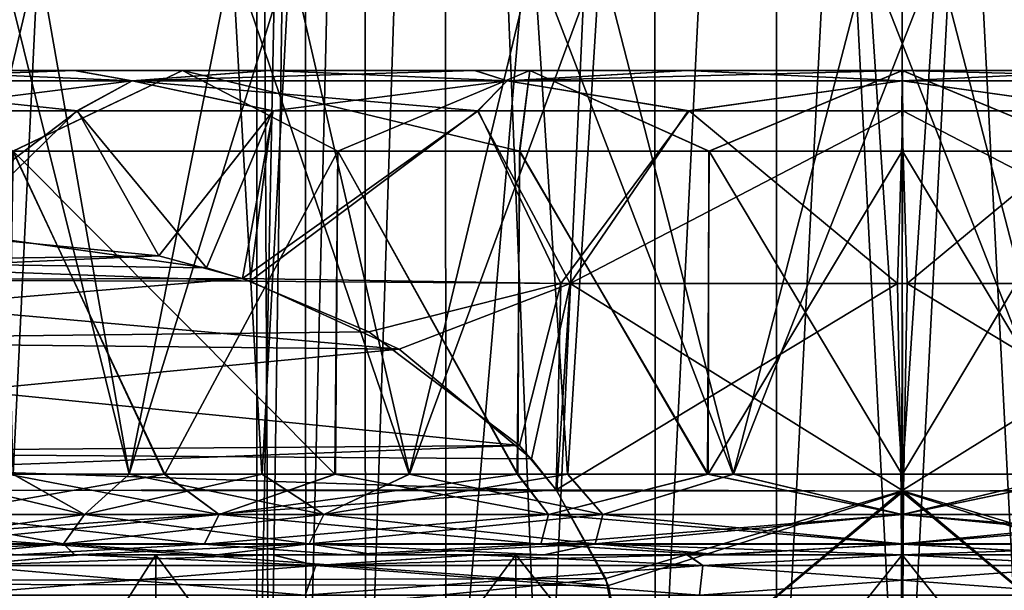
# Model space of a CAD drawing. Header units: metres. Extents: x -90 to 90, y -173 to 74.
# Tile 525 of 564: x 54.53 to 60.63, y 36.78 to 40.31. Entities that reach past the tile are written whole.
import ezdxf

# ---------------------------------------------------------------- set-up
doc = ezdxf.new("R2010")
doc.units = ezdxf.units.M
doc.layers.add('solid_509418_01', color=7, linetype='CONTINUOUS')

msp = doc.modelspace()

# ---------------------------------------------------------------- linework, layer by layer
at = {"layer": 'solid_509418_01'}
for points in [[(56, 50.099998), (56, 35), (56.076859, 35, -0.780361)], [(56.297359, 50.099998, -1.513427), (56, 50.099998), (56.076859, 35, -0.780361)], [(56.297295, 50.099998, 1.513263), (56, 35), (56, 50.099998)], [(56.297295, 50.099998, 1.513263), (56.076859, 35, 0.780361), (56, 35)], [(56.297359, 50.099998, -1.513427), (56.076859, 35, -0.780361), (56.304482, 35, -1.530734)], [(56.297295, 50.099998, 1.513263), (56.304482, 35, 1.530734), (56.076859, 35, 0.780361)], [(56.297295, 50.099998, 1.513263), (56.667763, 50.099998, 2.212735), (56.304482, 35, 1.530734)], [(56.66787, 50.099998, -2.212893), (56.297359, 50.099998, -1.513427), (56.304482, 35, -1.530734)], [(56.66787, 50.099998, -2.212893), (56.304482, 35, -1.530734), (56.674122, 35, -2.222281)], [(56.667763, 50.099998, 2.212735), (56.674122, 35, 2.222281), (56.304482, 35, 1.530734)], [(56.667763, 50.099998, 2.212735), (57.166855, 50.099998, 2.823702), (56.674122, 35, 2.222281)], [(57.166973, 50.099998, -2.823819), (56.66787, 50.099998, -2.212893), (56.674122, 35, -2.222281)], [(57.166973, 50.099998, -2.823819), (56.674122, 35, -2.222281), (57.171574, 35, -2.828427)], [(57.166855, 50.099998, 2.823702), (57.171574, 35, 2.828427), (56.674122, 35, 2.222281)], [(57.166855, 50.099998, 2.823702), (58.464554, 50.099998, 3.693563), (57.171574, 35, 2.828427)], [(58.464706, 50.100002, -3.693626), (57.166973, 50.099998, -2.823819), (57.777718, 35, -3.325878)], [(57.166973, 50.099998, -2.823819), (57.171574, 35, -2.828427), (57.777718, 35, -3.325878)], [(58.464554, 50.099998, 3.693563), (57.777718, 35, 3.325878), (57.171574, 35, 2.828427)], [(58.464706, 50.100002, -3.693626), (57.777718, 35, -3.325878), (58.469265, 35, -3.695518)], [(58.464554, 50.099998, 3.693563), (58.469265, 35, 3.695518), (57.777718, 35, 3.325878)], [(58.464554, 50.099998, 3.693563), (59.217442, 50.099998, 3.922703), (58.469265, 35, 3.695518)], [(59.217606, 50.099998, -3.922736), (58.464706, 50.100002, -3.693626), (58.469265, 35, -3.695518)], [(59.217606, 50.099998, -3.922736), (58.469265, 35, -3.695518), (59.219639, 35, -3.923141)], [(59.217442, 50.099998, 3.922703), (59.219639, 35, 3.923141), (58.469265, 35, 3.695518)], [(59.217442, 50.099998, 3.922703), (59.999916, 50.099998, 4), (59.219639, 35, 3.923141)], [(59.217606, 50.099998, -3.922736), (59.219639, 35, -3.923141), (60, 35, -4)], [(60.000084, 50.099998, -4), (59.217606, 50.099998, -3.922736), (60, 35, -4)], [(59.999916, 50.099998, 4), (60, 35, 4), (59.219639, 35, 3.923141)], [(59.999916, 50.099998, 4), (60.782394, 50.099998, 3.922736), (60, 35, 4)], [(60.000084, 50.099998, -4), (60, 35, -4), (60.780361, 35, -3.923141)], [(60.782394, 50.099998, 3.922736), (60.780361, 35, 3.923141), (60, 35, 4)], [(60.782558, 50.099998, -3.922703), (60.000084, 50.099998, -4), (60.780361, 35, -3.923141)], [(53.67522, 40.711327, -3.226017), (54.644905, 40.711327, -4.661863), (53.885056, 37.5, -3.60797)], [(54.644905, 40.711327, -4.661863), (54.490166, 37.5, -4.477914), (53.885056, 37.5, -3.60797)], [(54.413197, 40.711327, 4.381511), (54.489056, 37.5, 4.476549), (55.209133, 37.5, 5.239999)], [(55.848225, 40.711327, 5.75958), (54.413197, 40.711327, 4.381511), (55.209133, 37.5, 5.239999)], [(54.644905, 40.711327, -4.661863), (55.210407, 37.5, -5.241164), (54.490166, 37.5, -4.477914)], [(54.644905, 40.711327, -4.661863), (56.2052, 40.711327, -6.000791), (55.210407, 37.5, -5.241164)], [(55.848225, 40.711327, 5.75958), (55.209133, 37.5, 5.239999), (56.032173, 37.5, 5.887814)], [(56.2052, 40.711327, -6.000791), (56.033611, 37.5, -5.888782), (55.210407, 37.5, -5.241164)], [(55.848225, 40.711327, 5.75958), (56.032173, 37.5, 5.887814), (56.944965, 37.5, 6.409116)], [(57.717052, 40.711327, 6.722957), (55.848225, 40.711327, 5.75958), (56.944965, 37.5, 6.409116)], [(56.2052, 40.711327, -6.000791), (56.946541, 37.5, -6.409867), (56.033611, 37.5, -5.888782)], [(56.2052, 40.711327, -6.000791), (58.127708, 40.711327, -6.848688), (56.946541, 37.5, -6.409867)], [(57.717052, 40.711327, 6.722957), (56.944965, 37.5, 6.409116), (57.92593, 37.5, 6.790304)], [(58.127708, 40.711327, -6.848688), (57.927601, 37.5, -6.790814), (56.946541, 37.5, -6.409867)], [(57.717052, 40.711327, 6.722957), (57.92593, 37.5, 6.790304), (58.95142, 37.5, 7.022142)], [(59.785358, 40.711327, 7.096755), (57.717052, 40.711327, 6.722957), (58.95142, 37.5, 7.022142)], [(58.127708, 40.711327, -6.848688), (58.95314, 37.5, -7.022399), (57.927601, 37.5, -6.790814)], [(58.127708, 40.711327, -6.848688), (60.214642, 40.711327, -7.096755), (58.95314, 37.5, -7.022399)], [(59.785358, 40.711327, 7.096755), (58.95142, 37.5, 7.022142), (59.99913, 37.5, 7.1)], [(60.214642, 40.711327, -7.096755), (60.00087, 37.5, -7.1), (58.95314, 37.5, -7.022399)], [(59.785358, 40.711327, 7.096755), (59.99913, 37.5, 7.1), (61.04686, 37.5, 7.022399)], [(61.872292, 40.711327, 6.848688), (59.785358, 40.711327, 7.096755), (61.04686, 37.5, 7.022399)], [(60.214642, 40.711327, -7.096755), (61.04858, 37.5, -7.022142), (60.00087, 37.5, -7.1)], [(60.214642, 40.711327, -7.096755), (62.282948, 40.711327, -6.722957), (61.04858, 37.5, -7.022142)], [(55.540649, 40, -7.702219), (52.702423, 40, -7.750854), (51.77911, 40, -6.76256)], [(53.697983, 40, -6.284479), (55.540649, 40, -7.702219), (51.77911, 40, -6.76256)], [(55.539936, 40, 7.701807), (51.781895, 40, 6.765945), (52.705692, 40, 7.753934)], [(55.539936, 40, 7.701807), (53.697422, 40, 6.283917), (51.781895, 40, 6.765945)], [(57.692898, 40, -8.595699), (53.741676, 40, -8.611979), (52.702423, 40, -7.750854)], [(55.540649, 40, -7.702219), (57.692898, 40, -8.595699), (52.702423, 40, -7.750854)], [(57.692097, 40, 8.595485), (52.705692, 40, 7.753934), (53.745266, 40, 8.614587)], [(57.692097, 40, 8.595485), (55.539936, 40, 7.701807), (52.705692, 40, 7.753934)], [(53.142044, 39.935413, -8.599603), (53.741676, 40, -8.611979), (54.869164, 40, -9.327729)], [(53.142044, 39.935413, -8.599603), (54.869164, 40, -9.327729), (55.227581, 39.935413, -9.910031)], [(55.227581, 39.935413, 9.910031), (53.745266, 40, 8.614587), (53.142044, 39.935413, 8.599603)], [(54.489902, 39.5, 6.340256), (53.697422, 40, 6.283917), (55.539936, 40, 7.701807)], [(54.490524, 39.5, -6.340796), (55.540649, 40, -7.702219), (53.697983, 40, -6.284479)], [(60.000404, 40, -8.899905), (54.869164, 40, -9.327729), (53.741676, 40, -8.611979)], [(57.692898, 40, -8.595699), (60.000404, 40, -8.899905), (53.741676, 40, -8.611979)], [(59.999596, 40, 8.899905), (53.745266, 40, 8.614587), (54.873013, 40, 9.329845)], [(55.227581, 39.935413, 9.910031), (54.873013, 40, 9.329845), (53.745266, 40, 8.614587)], [(59.999596, 40, 8.899905), (57.692097, 40, 8.595485), (53.745266, 40, 8.614587)], [(56.502583, 39.5, 7.637281), (54.489902, 39.5, 6.340256), (55.539936, 40, 7.701807)], [(54.490524, 39.5, -6.340796), (56.503384, 39.5, -7.637648), (55.540649, 40, -7.702219)], [(65.126984, 40, -9.329845), (56.076313, 40, -9.896312), (54.869164, 40, -9.327729)], [(55.227581, 39.935413, -9.910031), (54.869164, 40, -9.327729), (56.076313, 40, -9.896312)], [(60.000404, 40, -8.899905), (65.126984, 40, -9.329845), (54.869164, 40, -9.327729)], [(54.873013, 40, 9.329845), (63.923687, 40, 9.896312), (65.130836, 40, 9.327729)], [(59.999596, 40, 8.899905), (54.873013, 40, 9.329845), (65.130836, 40, 9.327729)], [(54.873013, 40, 9.329845), (56.080399, 40, 9.897931), (63.923687, 40, 9.896312)], [(55.227581, 39.935413, 9.910031), (56.080399, 40, 9.897931), (54.873013, 40, 9.329845)], [(55.227581, 39.935413, -9.910031), (56.076313, 40, -9.896312), (57.348354, 40, -10.310128)], [(55.227581, 39.935413, -9.910031), (57.348354, 40, -10.310128), (57.552425, 39.935413, -10.723529)], [(57.552425, 39.935413, 10.723529), (56.080399, 40, 9.897931), (55.227581, 39.935413, 9.910031)], [(56.502583, 39.5, 7.637281), (55.539936, 40, 7.701807), (57.692097, 40, 8.595485)], [(57.629208, 39.5, -8.058495), (57.692898, 40, -8.595699), (55.540649, 40, -7.702219)], [(56.503384, 39.5, -7.637648), (57.629208, 39.5, -8.058495), (55.540649, 40, -7.702219)], [(63.919601, 40, -9.897931), (57.348354, 40, -10.310128), (56.076313, 40, -9.896312)], [(65.126984, 40, -9.329845), (63.919601, 40, -9.897931), (56.076313, 40, -9.896312)], [(56.080399, 40, 9.897931), (62.651646, 40, 10.310128), (63.923687, 40, 9.896312)], [(56.080399, 40, 9.897931), (57.352623, 40, 10.311226), (62.651646, 40, 10.310128)], [(57.552425, 39.935413, 10.723529), (57.352623, 40, 10.311226), (56.080399, 40, 9.897931)], [(57.628365, 39.5, 8.058247), (56.502583, 39.5, 7.637281), (57.692097, 40, 8.595485)], [(62.647377, 40, -10.311226), (58.662937, 40, -10.561348), (57.348354, 40, -10.310128)], [(57.552425, 39.935413, -10.723529), (57.348354, 40, -10.310128), (58.662937, 40, -10.561348)], [(63.919601, 40, -9.897931), (62.647377, 40, -10.311226), (57.348354, 40, -10.310128)], [(57.352623, 40, 10.311226), (61.337063, 40, 10.561348), (62.651646, 40, 10.310128)], [(57.352623, 40, 10.311226), (58.667313, 40, 10.561901), (61.337063, 40, 10.561348)], [(57.552425, 39.935413, 10.723529), (58.667313, 40, 10.561901), (57.352623, 40, 10.311226)], [(57.552425, 39.935413, -10.723529), (58.662937, 40, -10.561348), (59.997795, 40, -10.64568)], [(57.552425, 39.935413, -10.723529), (59.997795, 40, -10.64568), (60, 39.935413, -10.999305)], [(60, 39.935413, 10.999305), (58.667313, 40, 10.561901), (57.552425, 39.935413, 10.723529)], [(58.802013, 39.5, 8.314135), (57.628365, 39.5, 8.058247), (57.692097, 40, 8.595485)], [(57.629208, 39.5, -8.058495), (58.802872, 39.5, -8.314258), (57.692898, 40, -8.595699)], [(58.802013, 39.5, 8.314135), (57.692097, 40, 8.595485), (59.999596, 40, 8.899905)], [(58.802872, 39.5, -8.314258), (60.000404, 40, -8.899905), (57.692898, 40, -8.595699)], [(61.332687, 40, -10.561901), (59.997795, 40, -10.64568), (58.662937, 40, -10.561348)], [(62.647377, 40, -10.311226), (61.332687, 40, -10.561901), (58.662937, 40, -10.561348)], [(58.667313, 40, 10.561901), (60.002205, 40, 10.64568), (61.337063, 40, 10.561348)], [(60, 39.935413, 10.999305), (60.002205, 40, 10.64568), (58.667313, 40, 10.561901)], [(59.999569, 39.5, 8.4), (58.802013, 39.5, 8.314135), (59.999596, 40, 8.899905)], [(58.802872, 39.5, -8.314258), (60.000431, 39.5, -8.4), (60.000404, 40, -8.899905)], [(60, 39.935413, -10.999305), (59.997795, 40, -10.64568), (61.332687, 40, -10.561901)], [(61.197128, 39.5, 8.314258), (59.999569, 39.5, 8.4), (59.999596, 40, 8.899905)], [(59.999596, 40, 8.899905), (65.130836, 40, 9.327729), (66.258324, 40, 8.611979)], [(62.307102, 40, 8.595699), (59.999596, 40, 8.899905), (66.258324, 40, 8.611979)], [(61.197128, 39.5, 8.314258), (59.999596, 40, 8.899905), (62.307102, 40, 8.595699)], [(60, 39.935413, -10.999305), (61.332687, 40, -10.561901), (62.447575, 39.935413, -10.723529)], [(62.447575, 39.935413, 10.723529), (60.002205, 40, 10.64568), (60, 39.935413, 10.999305)], [(60.000404, 40, -8.899905), (66.254738, 40, -8.614587), (65.126984, 40, -9.329845)], [(60.000404, 40, -8.899905), (62.307903, 40, -8.595485), (66.254738, 40, -8.614587)], [(61.197987, 39.5, -8.314135), (62.307903, 40, -8.595485), (60.000404, 40, -8.899905)], [(60.000431, 39.5, -8.4), (61.197987, 39.5, -8.314135), (60.000404, 40, -8.899905)], [(62.447575, 39.935413, 10.723529), (61.337063, 40, 10.561348), (60.002205, 40, 10.64568)], [(53.142044, 39.935413, 8.599603), (53.746258, 39.75, 9.420362), (54.888733, 39.75, 10.086003)], [(55.227581, 39.935413, 9.910031), (53.142044, 39.935413, 8.599603), (54.888733, 39.75, 10.086003)], [(53.142044, 39.935413, -8.599603), (55.227581, 39.935413, -9.910031), (53.742321, 39.75, -9.417748)], [(55.227581, 39.935413, -9.910031), (54.884548, 39.75, -10.083883), (53.742321, 39.75, -9.417748)], [(55.227581, 39.935413, -9.910031), (56.09734, 39.75, -10.61234), (54.884548, 39.75, -10.083883)], [(55.227581, 39.935413, 9.910031), (54.888733, 39.75, 10.086003), (56.101753, 39.75, 10.613962)], [(55.227581, 39.935413, 9.910031), (56.101753, 39.75, 10.613962), (57.371891, 39.75, 10.997526)], [(57.552425, 39.935413, 10.723529), (55.227581, 39.935413, 9.910031), (57.371891, 39.75, 10.997526)], [(55.227581, 39.935413, -9.910031), (57.552425, 39.935413, -10.723529), (56.09734, 39.75, -10.61234)], [(57.552425, 39.935413, -10.723529), (57.367306, 39.75, -10.996429), (56.09734, 39.75, -10.61234)], [(57.552425, 39.935413, -10.723529), (58.673721, 39.75, -11.229136), (57.367306, 39.75, -10.996429)], [(57.552425, 39.935413, 10.723529), (57.371891, 39.75, 10.997526), (58.678402, 39.75, 11.229689)], [(60, 39.935413, 10.999305), (57.552425, 39.935413, 10.723529), (58.678402, 39.75, 11.229689)], [(57.552425, 39.935413, -10.723529), (60, 39.935413, -10.999305), (58.673721, 39.75, -11.229136)], [(60, 39.935413, -10.999305), (59.997643, 39.75, -11.307189), (58.673721, 39.75, -11.229136)], [(60, 39.935413, 10.999305), (58.678402, 39.75, 11.229689), (60.002357, 39.75, 11.307189)], [(60, 39.935413, -10.999305), (61.321598, 39.75, -11.229689), (59.997643, 39.75, -11.307189)], [(60, 39.935413, 10.999305), (60.002357, 39.75, 11.307189), (61.326279, 39.75, 11.229136)], [(62.447575, 39.935413, 10.723529), (60, 39.935413, 10.999305), (61.326279, 39.75, 11.229136)], [(60, 39.935413, -10.999305), (62.447575, 39.935413, -10.723529), (61.321598, 39.75, -11.229689)], [(54.115009, 38.99902, -10.458705), (53.742321, 39.75, -9.417748), (54.884548, 39.75, -10.083883)], [(54.888733, 39.75, 10.086003), (53.746258, 39.75, 9.420362), (53.895634, 38.999142, 10.332048)], [(54.888733, 39.75, 10.086003), (53.895634, 38.999142, 10.332048), (55.393387, 38.851109, 11.196778)], [(55.689709, 38.776985, -11.367859), (54.115009, 38.99902, -10.458705), (54.884548, 39.75, -10.083883)], [(55.689709, 38.776985, -11.367859), (54.884548, 39.75, -10.083883), (56.09734, 39.75, -10.61234)], [(56.101753, 39.75, 10.613962), (54.888733, 39.75, 10.086003), (55.393387, 38.851109, 11.196778)], [(56.101753, 39.75, 10.613962), (55.393387, 38.851109, 11.196778), (55.910908, 38.71109, 11.495568)], [(55.960175, 38.695297, -11.524013), (55.689709, 38.776985, -11.367859), (56.09734, 39.75, -10.61234)], [(57.371891, 39.75, 10.997526), (55.910908, 38.71109, 11.495568), (57.884747, 38.679855, 12.036735)], [(57.371891, 39.75, 10.997526), (56.101753, 39.75, 10.613962), (55.910908, 38.71109, 11.495568)], [(55.960175, 38.695297, -11.524013), (56.09734, 39.75, -10.61234), (57.367306, 39.75, -10.996429)], [(57.942516, 38.679855, -12.046744), (55.960175, 38.695297, -11.524013), (57.367306, 39.75, -10.996429)], [(57.942516, 38.679855, -12.046744), (57.367306, 39.75, -10.996429), (58.673721, 39.75, -11.229136)], [(58.678402, 39.75, 11.229689), (57.371891, 39.75, 10.997526), (57.884747, 38.679855, 12.036735)], [(58.678402, 39.75, 11.229689), (57.884747, 38.679855, 12.036735), (59.970684, 38.679855, 12.221147)], [(57.942516, 38.679855, -12.046744), (58.673721, 39.75, -11.229136), (59.997643, 39.75, -11.307189)], [(60.029316, 38.679855, -12.221147), (57.942516, 38.679855, -12.046744), (59.997643, 39.75, -11.307189)], [(60.002357, 39.75, 11.307189), (58.678402, 39.75, 11.229689), (59.970684, 38.679855, 12.221147)], [(60.002357, 39.75, 11.307189), (59.970684, 38.679855, 12.221147), (62.057484, 38.679855, 12.046744)], [(60.029316, 38.679855, -12.221147), (59.997643, 39.75, -11.307189), (61.321598, 39.75, -11.229689)], [(61.326279, 39.75, 11.229136), (60.002357, 39.75, 11.307189), (62.057484, 38.679855, 12.046744)], [(62.115253, 38.679855, -12.036735), (60.029316, 38.679855, -12.221147), (61.321598, 39.75, -11.229689)], [(54.490524, 39.5, -6.340796), (54.457817, 37.5, -6.312228), (55.426174, 37.5, -7.045574)], [(54.489902, 39.5, 6.340256), (55.429775, 37.5, 7.04791), (54.461048, 37.5, 6.315063)], [(56.502583, 39.5, 7.637281), (55.429775, 37.5, 7.04791), (54.489902, 39.5, 6.340256)], [(54.490524, 39.5, -6.340796), (55.426174, 37.5, -7.045574), (56.484772, 37.5, -7.629099)], [(54.490524, 39.5, -6.340796), (56.484772, 37.5, -7.629099), (56.503384, 39.5, -7.637648)], [(56.502583, 39.5, 7.637281), (56.48864, 37.5, 7.63088), (55.429775, 37.5, 7.04791)], [(56.503384, 39.5, -7.637648), (56.484772, 37.5, -7.629099), (57.61348, 37.5, -8.053851)], [(56.502583, 39.5, 7.637281), (57.617558, 37.5, 8.055058), (56.48864, 37.5, 7.63088)], [(57.628365, 39.5, 8.058247), (57.617558, 37.5, 8.055058), (56.502583, 39.5, 7.637281)], [(56.503384, 39.5, -7.637648), (57.61348, 37.5, -8.053851), (57.629208, 39.5, -8.058495)], [(57.629208, 39.5, -8.058495), (57.61348, 37.5, -8.053851), (58.792591, 37.5, -8.312771)], [(57.628365, 39.5, 8.058247), (58.79681, 37.5, 8.313382), (57.617558, 37.5, 8.055058)], [(58.802013, 39.5, 8.314135), (58.79681, 37.5, 8.313382), (57.628365, 39.5, 8.058247)], [(57.629208, 39.5, -8.058495), (58.792591, 37.5, -8.312771), (58.802872, 39.5, -8.314258)], [(58.802872, 39.5, -8.314258), (58.792591, 37.5, -8.312771), (59.997868, 37.5, -8.4)], [(59.999569, 39.5, 8.4), (60.002132, 37.5, 8.4), (58.79681, 37.5, 8.313382)], [(59.999569, 39.5, 8.4), (58.79681, 37.5, 8.313382), (58.802013, 39.5, 8.314135)], [(58.802872, 39.5, -8.314258), (59.997868, 37.5, -8.4), (60.000431, 39.5, -8.4)], [(60.000431, 39.5, -8.4), (59.997868, 37.5, -8.4), (61.20319, 37.5, -8.313382)], [(61.197128, 39.5, 8.314258), (60.002132, 37.5, 8.4), (59.999569, 39.5, 8.4)], [(60.000431, 39.5, -8.4), (61.20319, 37.5, -8.313382), (61.197987, 39.5, -8.314135)], [(61.197128, 39.5, 8.314258), (61.207409, 37.5, 8.312771), (60.002132, 37.5, 8.4)], [(52.429478, 38.809109, 9.485564), (55.393387, 38.851109, 11.196778), (53.895634, 38.999142, 10.332048)], [(55.689709, 38.776985, -11.367859), (52.489296, 38.823421, -9.5201), (54.115009, 38.99902, -10.458705)], [(55.960175, 38.695297, -11.524013), (52.062836, 38.702854, -9.273883), (52.489296, 38.823421, -9.5201)], [(52.065403, 38.703339, 9.275366), (55.910908, 38.71109, 11.495568), (55.393387, 38.851109, 11.196778)], [(52.065403, 38.703339, 9.275366), (55.393387, 38.851109, 11.196778), (52.429478, 38.809109, 9.485564)], [(55.960175, 38.695297, -11.524013), (52.489296, 38.823421, -9.5201), (55.689709, 38.776985, -11.367859)], [(51.193623, 38.318802, 8.772042), (55.910908, 38.71109, 11.495568), (52.065403, 38.703339, 9.275366)], [(51.193623, 38.318802, 8.772042), (56.695362, 38.380291, 11.948472), (55.910908, 38.71109, 11.495568)], [(56.883244, 38.273533, -12.056947), (51.218681, 38.333118, -8.78651), (52.062836, 38.702854, -9.273883)], [(56.883244, 38.273533, -12.056947), (52.062836, 38.702854, -9.273883), (55.960175, 38.695297, -11.524013)], [(56.695362, 38.380291, 11.948472), (57.884747, 38.679855, 12.036735), (55.910908, 38.71109, 11.495568)], [(56.883244, 38.273533, -12.056947), (55.960175, 38.695297, -11.524013), (57.942516, 38.679855, -12.046744)], [(56.695362, 38.380291, 11.948472), (57.628838, 37.676991, 12.487414), (57.884747, 38.679855, 12.036735)], [(56.883244, 38.273533, -12.056947), (57.942516, 38.679855, -12.046744), (57.702042, 37.595234, -12.52968)], [(57.628838, 37.676991, 12.487414), (57.855915, 37.402035, 12.618518), (57.884747, 38.679855, 12.036735)], [(57.702042, 37.595234, -12.52968), (57.942516, 38.679855, -12.046744), (57.859211, 37.397259, -12.620421)], [(57.855915, 37.402035, 12.618518), (59.970684, 38.679855, 12.221147), (57.884747, 38.679855, 12.036735)], [(59.99345, 37.394688, 12.801545), (59.970684, 38.679855, 12.221147), (57.855915, 37.402035, 12.618518)], [(57.859211, 37.397259, -12.620421), (57.942516, 38.679855, -12.046744), (60.00655, 37.394688, -12.801545)], [(60.00655, 37.394688, -12.801545), (57.942516, 38.679855, -12.046744), (60.029316, 38.679855, -12.221147)], [(59.99345, 37.394688, 12.801545), (62.057484, 38.679855, 12.046744), (59.970684, 38.679855, 12.221147)], [(62.140789, 37.397259, 12.620421), (62.057484, 38.679855, 12.046744), (59.99345, 37.394688, 12.801545)], [(60.00655, 37.394688, -12.801545), (60.029316, 38.679855, -12.221147), (62.144085, 37.402035, -12.618518)], [(62.144085, 37.402035, -12.618518), (60.029316, 38.679855, -12.221147), (62.115253, 38.679855, -12.036735)], [(51.193623, 38.318802, 8.772042), (57.628838, 37.676991, 12.487414), (56.695362, 38.380291, 11.948472)], [(51.193623, 38.318802, 8.772042), (50.321365, 37.622265, 8.268445), (57.628838, 37.676991, 12.487414)], [(56.883244, 38.273533, -12.056947), (50.343464, 37.646713, -8.281202), (51.218681, 38.333118, -8.78651)], [(56.883244, 38.273533, -12.056947), (57.702042, 37.595234, -12.52968), (50.343464, 37.646713, -8.281202)], [(50.140141, 37.396317, 8.163814), (57.855915, 37.402035, 12.618518), (57.628838, 37.676991, 12.487414)], [(50.321365, 37.622265, 8.268445), (50.140141, 37.396317, 8.163814), (57.628838, 37.676991, 12.487414)], [(57.859211, 37.397259, -12.620421), (50.144356, 37.402458, -8.166248), (50.343464, 37.646713, -8.281202)], [(57.702042, 37.595234, -12.52968), (57.859211, 37.397259, -12.620421), (50.343464, 37.646713, -8.281202)], [(54.932266, 37.250225, -5.067733), (53.79332, 37.250225, -3.583428), (54.490166, 37.5, -4.477914)], [(53.79332, 37.250225, 3.583428), (54.932266, 37.250225, 5.067733), (53.884155, 37.5, 3.606445)], [(54.932266, 37.250225, 5.067733), (54.489056, 37.5, 4.476549), (53.884155, 37.5, 3.606445)], [(54.012936, 37.25, -5.987064), (55.766506, 37.25, -7.332626), (54.457817, 37.5, -6.312228)], [(54.012936, 37.25, 5.987064), (54.461048, 37.5, 6.315063), (55.429775, 37.5, 7.04791)], [(55.766506, 37.25, 7.332626), (54.012936, 37.25, 5.987064), (55.429775, 37.5, 7.04791)], [(55.766506, 37.25, -7.332626), (55.426174, 37.5, -7.045574), (54.457817, 37.5, -6.312228)], [(54.932266, 37.250225, 5.067733), (55.209133, 37.5, 5.239999), (54.489056, 37.5, 4.476549)], [(54.932266, 37.250225, -5.067733), (54.490166, 37.5, -4.477914), (55.210407, 37.5, -5.241164)], [(54.932266, 37.250225, -5.067733), (55.210407, 37.5, -5.241164), (56.033611, 37.5, -5.888782)], [(56.416573, 37.250225, -6.20668), (54.932266, 37.250225, -5.067733), (56.033611, 37.5, -5.888782)], [(54.932266, 37.250225, 5.067733), (56.416573, 37.250225, 6.20668), (55.209133, 37.5, 5.239999)], [(56.416573, 37.250225, 6.20668), (56.032173, 37.5, 5.887814), (55.209133, 37.5, 5.239999)], [(55.766506, 37.25, -7.332626), (56.484772, 37.5, -7.629099), (55.426174, 37.5, -7.045574)], [(55.766506, 37.25, 7.332626), (55.429775, 37.5, 7.04791), (56.48864, 37.5, 7.63088)], [(55.766506, 37.25, -7.332626), (57.808582, 37.25, -8.178482), (56.484772, 37.5, -7.629099)], [(55.766506, 37.25, 7.332626), (56.48864, 37.5, 7.63088), (57.617558, 37.5, 8.055058)], [(57.808582, 37.25, 8.178482), (55.766506, 37.25, 7.332626), (57.617558, 37.5, 8.055058)], [(56.416573, 37.250225, 6.20668), (56.944965, 37.5, 6.409116), (56.032173, 37.5, 5.887814)], [(56.416573, 37.250225, -6.20668), (56.033611, 37.5, -5.888782), (56.946541, 37.5, -6.409867)], [(56.416573, 37.250225, -6.20668), (56.946541, 37.5, -6.409867), (57.927601, 37.5, -6.790814)], [(58.145081, 37.250225, -6.922652), (56.416573, 37.250225, -6.20668), (57.927601, 37.5, -6.790814)], [(56.416573, 37.250225, 6.20668), (58.145081, 37.250225, 6.922652), (56.944965, 37.5, 6.409116)], [(57.808582, 37.25, -8.178482), (57.61348, 37.5, -8.053851), (56.484772, 37.5, -7.629099)], [(58.145081, 37.250225, 6.922652), (57.92593, 37.5, 6.790304), (56.944965, 37.5, 6.409116)], [(57.808582, 37.25, -8.178482), (58.792591, 37.5, -8.312771), (57.61348, 37.5, -8.053851)], [(57.808582, 37.25, 8.178482), (57.617558, 37.5, 8.055058), (58.79681, 37.5, 8.313382)], [(57.808582, 37.25, -8.178482), (60, 37.25, -8.466988), (58.792591, 37.5, -8.312771)], [(60, 37.25, 8.466988), (57.808582, 37.25, 8.178482), (58.79681, 37.5, 8.313382)], [(58.145081, 37.250225, 6.922652), (58.95142, 37.5, 7.022142), (57.92593, 37.5, 6.790304)], [(58.145081, 37.250225, -6.922652), (57.927601, 37.5, -6.790814), (58.95314, 37.5, -7.022399)], [(60, 37.250225, -7.166856), (58.145081, 37.250225, -6.922652), (58.95314, 37.5, -7.022399)], [(58.145081, 37.250225, 6.922652), (60, 37.250225, 7.166856), (58.95142, 37.5, 7.022142)], [(60, 37.25, -8.466988), (59.997868, 37.5, -8.4), (58.792591, 37.5, -8.312771)], [(60, 37.25, 8.466988), (58.79681, 37.5, 8.313382), (60.002132, 37.5, 8.4)], [(60, 37.250225, 7.166856), (59.99913, 37.5, 7.1), (58.95142, 37.5, 7.022142)], [(60, 37.250225, -7.166856), (58.95314, 37.5, -7.022399), (60.00087, 37.5, -7.1)], [(60, 37.25, -8.466988), (61.20319, 37.5, -8.313382), (59.997868, 37.5, -8.4)], [(60, 37.250225, 7.166856), (61.04686, 37.5, 7.022399), (59.99913, 37.5, 7.1)], [(60, 37.250225, -7.166856), (60.00087, 37.5, -7.1), (61.04858, 37.5, -7.022142)], [(61.854919, 37.250225, -6.922652), (60, 37.250225, -7.166856), (61.04858, 37.5, -7.022142)], [(60, 37.250225, 7.166856), (61.854919, 37.250225, 6.922652), (61.04686, 37.5, 7.022399)], [(60, 37.25, -8.466988), (62.191418, 37.25, -8.178482), (61.20319, 37.5, -8.313382)], [(60, 37.25, 8.466988), (60.002132, 37.5, 8.4), (61.207409, 37.5, 8.312771)], [(62.191418, 37.25, 8.178482), (60, 37.25, 8.466988), (61.207409, 37.5, 8.312771)], [(58.179066, 36.81028, -12.805091), (49.826698, 36.825352, -7.982847), (50.144356, 37.402458, -8.166248)], [(49.82856, 36.830101, 7.983922), (58.162422, 36.85294, 12.795481), (57.855915, 37.402035, 12.618518)], [(49.82856, 36.830101, 7.983922), (57.855915, 37.402035, 12.618518), (50.140141, 37.396317, 8.163814)], [(58.179066, 36.81028, -12.805091), (50.144356, 37.402458, -8.166248), (57.859211, 37.397259, -12.620421)], [(59.99345, 37.394688, 12.801545), (57.855915, 37.402035, 12.618518), (58.162422, 36.85294, 12.795481)], [(58.179066, 36.81028, -12.805091), (57.859211, 37.397259, -12.620421), (60.00655, 37.394688, -12.801545)], [(61.820934, 36.81028, 12.805091), (62.140789, 37.397259, 12.620421), (59.99345, 37.394688, 12.801545)], [(60.00655, 37.394688, -12.801545), (62.144085, 37.402035, -12.618518), (61.837578, 36.85294, -12.795481)], [(59.99345, 37.394688, 12.801545), (58.162422, 36.85294, 12.795481), (58.330128, 36, 12.892304)], [(58.179066, 36.81028, -12.805091), (60.00655, 37.394688, -12.801545), (58.330128, 36, -12.892304)], [(59.99345, 37.394688, 12.801545), (58.330128, 36, 12.892304), (60, 36, 13)], [(60.00655, 37.394688, -12.801545), (60, 36, -13), (58.330128, 36, -12.892304)], [(59.99345, 37.394688, 12.801545), (60, 36, 13), (61.669872, 36, 12.892304)], [(61.820934, 36.81028, 12.805091), (59.99345, 37.394688, 12.801545), (61.669872, 36, 12.892304)], [(60.00655, 37.394688, -12.801545), (61.669872, 36, -12.892304), (60, 36, -13)], [(60.00655, 37.394688, -12.801545), (61.837578, 36.85294, -12.795481), (61.669872, 36, -12.892304)], [(53.634712, 37.066986, 3.675), (54.802765, 37.066986, 5.197235), (53.79332, 37.250225, 3.583428)], [(53.634712, 37.066986, -3.675), (53.79332, 37.250225, -3.583428), (54.932266, 37.250225, -5.067733)], [(54.802765, 37.066986, -5.197235), (53.634712, 37.066986, -3.675), (54.932266, 37.250225, -5.067733)], [(54.802765, 37.066986, 5.197235), (54.932266, 37.250225, 5.067733), (53.79332, 37.250225, 3.583428)], [(53.883366, 37.066856, -6.116634), (55.674885, 37.066856, -7.491316), (54.012936, 37.25, -5.987064)], [(53.883366, 37.066856, 6.116634), (54.012936, 37.25, 5.987064), (55.766506, 37.25, 7.332626)], [(55.674885, 37.066856, 7.491316), (53.883366, 37.066856, 6.116634), (55.766506, 37.25, 7.332626)], [(55.674885, 37.066856, -7.491316), (55.766506, 37.25, -7.332626), (54.012936, 37.25, -5.987064)], [(54.802765, 37.066986, 5.197235), (56.325001, 37.066986, 6.365287), (54.932266, 37.250225, 5.067733)], [(54.802765, 37.066986, -5.197235), (54.932266, 37.250225, -5.067733), (56.416573, 37.250225, -6.20668)], [(56.325001, 37.066986, -6.365287), (54.802765, 37.066986, -5.197235), (56.416573, 37.250225, -6.20668)], [(56.325001, 37.066986, 6.365287), (56.416573, 37.250225, 6.20668), (54.932266, 37.250225, 5.067733)], [(55.674885, 37.066856, -7.491316), (57.761158, 37.066856, -8.355477), (55.766506, 37.25, -7.332626)], [(55.674885, 37.066856, 7.491316), (55.766506, 37.25, 7.332626), (57.808582, 37.25, 8.178482)], [(57.761158, 37.066856, 8.355477), (55.674885, 37.066856, 7.491316), (57.808582, 37.25, 8.178482)], [(57.761158, 37.066856, -8.355477), (57.808582, 37.25, -8.178482), (55.766506, 37.25, -7.332626)], [(56.325001, 37.066986, 6.365287), (58.097679, 37.066986, 7.099555), (56.416573, 37.250225, 6.20668)], [(56.325001, 37.066986, -6.365287), (56.416573, 37.250225, -6.20668), (58.145081, 37.250225, -6.922652)], [(58.097679, 37.066986, -7.099555), (56.325001, 37.066986, -6.365287), (58.145081, 37.250225, -6.922652)], [(58.097679, 37.066986, 7.099555), (58.145081, 37.250225, 6.922652), (56.416573, 37.250225, 6.20668)], [(57.761158, 37.066856, -8.355477), (60, 37.066856, -8.650227), (57.808582, 37.25, -8.178482)], [(57.761158, 37.066856, 8.355477), (57.808582, 37.25, 8.178482), (60, 37.25, 8.466988)], [(60, 37.066856, 8.650227), (57.761158, 37.066856, 8.355477), (60, 37.25, 8.466988)], [(60, 37.066856, -8.650227), (60, 37.25, -8.466988), (57.808582, 37.25, -8.178482)], [(58.097679, 37.066986, 7.099555), (60, 37.066986, 7.35), (58.145081, 37.250225, 6.922652)], [(58.097679, 37.066986, -7.099555), (58.145081, 37.250225, -6.922652), (60, 37.250225, -7.166856)], [(60, 37.066986, -7.35), (58.097679, 37.066986, -7.099555), (60, 37.250225, -7.166856)], [(60, 37.066986, 7.35), (60, 37.250225, 7.166856), (58.145081, 37.250225, 6.922652)], [(61.902321, 37.066986, 7.099555), (61.854919, 37.250225, 6.922652), (60, 37.250225, 7.166856)], [(60, 37.066986, 7.35), (61.902321, 37.066986, 7.099555), (60, 37.250225, 7.166856)], [(60, 37.066986, -7.35), (60, 37.250225, -7.166856), (61.854919, 37.250225, -6.922652)], [(61.902321, 37.066986, -7.099555), (60, 37.066986, -7.35), (61.854919, 37.250225, -6.922652)], [(62.238842, 37.066856, -8.355477), (62.191418, 37.25, -8.178482), (60, 37.25, -8.466988)], [(60, 37.066856, -8.650227), (62.238842, 37.066856, -8.355477), (60, 37.25, -8.466988)], [(60, 37.066856, 8.650227), (60, 37.25, 8.466988), (62.191418, 37.25, 8.178482)], [(62.238842, 37.066856, 8.355477), (60, 37.066856, 8.650227), (62.191418, 37.25, 8.178482)], [(54.802765, 37.066986, -5.197235), (54.102058, 37, -4.793149), (53.454342, 37, -3.861913)], [(54.802765, 37.066986, -5.197235), (53.454342, 37, -3.861913), (53.634712, 37.066986, -3.675)], [(53.634712, 37.066986, 3.675), (54.100883, 37, 4.791703), (54.802765, 37.066986, 5.197235)], [(55.674885, 37.066856, 7.491316), (54.512707, 37, 7.0071), (53.883366, 37.066856, 6.116634)], [(53.883366, 37.066856, -6.116634), (54.50914, 37, -7.004303), (55.674885, 37.066856, -7.491316)], [(54.802765, 37.066986, 5.197235), (54.100883, 37, 4.791703), (54.871674, 37, 5.608944)], [(54.802765, 37.066986, -5.197235), (54.873024, 37, -5.610178), (54.102058, 37, -4.793149)], [(55.674885, 37.066856, -7.491316), (54.50914, 37, -7.004303), (56.545841, 37, -8.20235)], [(55.674885, 37.066856, 7.491316), (56.549965, 37, 8.204084), (54.512707, 37, 7.0071)], [(56.325001, 37.066986, -6.365287), (54.873024, 37, -5.610178), (54.802765, 37.066986, -5.197235)], [(54.802765, 37.066986, 5.197235), (54.871674, 37, 5.608944), (55.752682, 37, 6.302403)], [(54.802765, 37.066986, 5.197235), (55.752682, 37, 6.302403), (56.325001, 37.066986, 6.365287)], [(56.325001, 37.066986, -6.365287), (55.754204, 37, -6.303428), (54.873024, 37, -5.610178)], [(57.761158, 37.066856, 8.355477), (56.549965, 37, 8.204084), (55.674885, 37.066856, 7.491316)], [(55.674885, 37.066856, -7.491316), (56.545841, 37, -8.20235), (57.761158, 37.066856, -8.355477)], [(56.325001, 37.066986, 6.365287), (55.752682, 37, 6.302403), (56.729767, 37, 6.860436)], [(56.325001, 37.066986, -6.365287), (56.731438, 37, -6.861231), (55.754204, 37, -6.303428)], [(58.097679, 37.066986, -7.099555), (56.731438, 37, -6.861231), (56.325001, 37.066986, -6.365287)], [(56.325001, 37.066986, 6.365287), (56.729767, 37, 6.860436), (57.779835, 37, 7.268484)], [(56.325001, 37.066986, 6.365287), (57.779835, 37, 7.268484), (58.097679, 37.066986, 7.099555)], [(57.761158, 37.066856, -8.355477), (56.545841, 37, -8.20235), (58.818607, 37, -8.821134)], [(57.761158, 37.066856, 8.355477), (58.823048, 37, 8.821727), (56.549965, 37, 8.204084)], [(58.097679, 37.066986, -7.099555), (57.781601, 37, -7.269023), (56.731438, 37, -6.861231)], [(60, 37.066856, 8.650227), (58.823048, 37, 8.821727), (57.761158, 37.066856, 8.355477)], [(57.761158, 37.066856, -8.355477), (58.818607, 37, -8.821134), (60, 37.066856, -8.650227)], [(58.097679, 37.066986, 7.099555), (57.779835, 37, 7.268484), (58.87756, 37, 7.516657)], [(58.097679, 37.066986, -7.099555), (58.879383, 37, -7.516929), (57.781601, 37, -7.269023)], [(60, 37.066986, -7.35), (58.879383, 37, -7.516929), (58.097679, 37.066986, -7.099555)], [(58.097679, 37.066986, 7.099555), (58.87756, 37, 7.516657), (59.999081, 37, 7.6)], [(58.097679, 37.066986, 7.099555), (59.999081, 37, 7.6), (60, 37.066986, 7.35)], [(60, 37.066856, -8.650227), (58.818607, 37, -8.821134), (61.176952, 37, -8.821727)], [(60, 37.066856, 8.650227), (61.181393, 37, 8.821134), (58.823048, 37, 8.821727)], [(60, 37.066986, -7.35), (60.000919, 37, -7.6), (58.879383, 37, -7.516929)], [(60, 37.066986, 7.35), (59.999081, 37, 7.6), (61.120617, 37, 7.516929)], [(61.902321, 37.066986, -7.099555), (60.000919, 37, -7.6), (60, 37.066986, -7.35)], [(60, 37.066986, 7.35), (61.120617, 37, 7.516929), (61.902321, 37.066986, 7.099555)], [(62.238842, 37.066856, 8.355477), (61.181393, 37, 8.821134), (60, 37.066856, 8.650227)], [(60, 37.066856, -8.650227), (61.176952, 37, -8.821727), (62.238842, 37.066856, -8.355477)], [(61.902321, 37.066986, -7.099555), (61.12244, 37, -7.516657), (60.000919, 37, -7.6)], [(55.754204, 37, -6.303428), (53.459263, 37, -6.540738), (51.989265, 37, -4.625)], [(54.873024, 37, -5.610178), (55.754204, 37, -6.303428), (51.989265, 37, -4.625)], [(54.102058, 37, -4.793149), (54.873024, 37, -5.610178), (51.989265, 37, -4.625)], [(53.459263, 37, 6.540738), (53.459263, 34, 6.540738), (55.375, 34, 8.010735)], [(53.459263, 37, 6.540738), (55.375, 34, 8.010735), (55.375, 37, 8.010735)], [(55.375, 37, -8.010735), (55.375, 34, -8.010735), (53.459263, 34, -6.540738)], [(53.459263, 37, -6.540738), (55.375, 37, -8.010735), (53.459263, 34, -6.540738)], [(58.879383, 37, -7.516929), (55.375, 37, -8.010735), (53.459263, 37, -6.540738)], [(57.781601, 37, -7.269023), (58.879383, 37, -7.516929), (53.459263, 37, -6.540738)], [(56.731438, 37, -6.861231), (57.781601, 37, -7.269023), (53.459263, 37, -6.540738)], [(55.754204, 37, -6.303428), (56.731438, 37, -6.861231), (53.459263, 37, -6.540738)], [(56.729767, 37, 6.860436), (53.459263, 37, 6.540738), (55.375, 37, 8.010735)], [(54.871674, 37, 5.608944), (54.100883, 37, 4.791703), (53.459263, 37, 6.540738)], [(55.752682, 37, 6.302403), (54.871674, 37, 5.608944), (53.459263, 37, 6.540738)], [(56.729767, 37, 6.860436), (55.752682, 37, 6.302403), (53.459263, 37, 6.540738)], [(56.549965, 37, 8.204084), (54.904892, 37, 8.604506), (53.804859, 37, 7.849723)], [(54.177467, 36.933144, 8.435397), (53.804859, 37, 7.849723), (54.904892, 37, 8.604506)], [(54.512707, 37, 7.0071), (56.549965, 37, 8.204084), (53.804859, 37, 7.849723)], [(56.545841, 37, -8.20235), (53.809349, 37, -7.853261), (54.909843, 37, -8.607434)], [(54.177467, 36.933144, -8.435397), (54.909843, 37, -8.607434), (53.809349, 37, -7.853261)], [(56.545841, 37, -8.20235), (54.50914, 37, -7.004303), (53.809349, 37, -7.853261)], [(54.177467, 36.933144, 8.435397), (54.904892, 37, 8.604506), (56.096676, 37, 9.20668)], [(56.365379, 36.933144, 9.583704), (54.177467, 36.933144, 8.435397), (56.096676, 37, 9.20668)], [(54.177467, 36.933144, -8.435397), (56.365379, 36.933144, -9.583704), (54.909843, 37, -8.607434)], [(58.823048, 37, 8.821727), (56.096676, 37, 9.20668), (54.904892, 37, 8.604506)], [(56.549965, 37, 8.204084), (58.823048, 37, 8.821727), (54.904892, 37, 8.604506)], [(58.818607, 37, -8.821134), (54.909843, 37, -8.607434), (56.101971, 37, -9.208924)], [(56.365379, 36.933144, -9.583704), (56.101971, 37, -9.208924), (54.909843, 37, -8.607434)], [(58.818607, 37, -8.821134), (56.545841, 37, -8.20235), (54.909843, 37, -8.607434)], [(55.375, 37, 8.010735), (55.375, 34, 8.010735), (57.605923, 34, 8.934813)], [(55.375, 37, 8.010735), (57.605923, 34, 8.934813), (57.605923, 37, 8.934813)], [(57.605923, 37, -8.934813), (57.605923, 34, -8.934813), (55.375, 34, -8.010735)], [(55.375, 37, -8.010735), (57.605923, 37, -8.934813), (55.375, 34, -8.010735)], [(55.375, 37, -8.010735), (64.625, 37, -8.010735), (62.394077, 37, -8.934813)], [(58.879383, 37, -7.516929), (64.625, 37, -8.010735), (55.375, 37, -8.010735)], [(55.375, 37, -8.010735), (62.394077, 37, -8.934813), (57.605923, 37, -8.934813)], [(55.375, 37, 8.010735), (57.605923, 37, 8.934813), (64.625, 37, 8.010735)], [(61.120617, 37, 7.516929), (55.375, 37, 8.010735), (64.625, 37, 8.010735)], [(57.779835, 37, 7.268484), (56.729767, 37, 6.860436), (55.375, 37, 8.010735)], [(58.87756, 37, 7.516657), (57.779835, 37, 7.268484), (55.375, 37, 8.010735)], [(59.999081, 37, 7.6), (58.87756, 37, 7.516657), (55.375, 37, 8.010735)], [(61.120617, 37, 7.516929), (59.999081, 37, 7.6), (55.375, 37, 8.010735)], [(63.898029, 37, 9.208924), (57.357517, 37, 9.644519), (56.096676, 37, 9.20668)], [(56.365379, 36.933144, 9.583704), (56.096676, 37, 9.20668), (57.357517, 37, 9.644519)], [(58.823048, 37, 8.821727), (63.898029, 37, 9.208924), (56.096676, 37, 9.20668)], [(56.101971, 37, -9.208924), (62.642483, 37, -9.644519), (63.903324, 37, -9.20668)], [(61.176952, 37, -8.821727), (56.101971, 37, -9.208924), (63.903324, 37, -9.20668)], [(56.101971, 37, -9.208924), (57.363052, 37, -9.646033), (62.642483, 37, -9.644519)], [(56.365379, 36.933144, -9.583704), (57.363052, 37, -9.646033), (56.101971, 37, -9.208924)], [(61.176952, 37, -8.821727), (58.818607, 37, -8.821134), (56.101971, 37, -9.208924)], [(56.365379, 36.933144, 9.583704), (57.357517, 37, 9.644519), (58.665241, 37, 9.910509)], [(58.764526, 36.933144, 10.17504), (56.365379, 36.933144, 9.583704), (58.665241, 37, 9.910509)], [(56.365379, 36.933144, -9.583704), (58.764526, 36.933144, -10.17504), (57.363052, 37, -9.646033)], [(62.636948, 37, 9.646033), (58.665241, 37, 9.910509), (57.357517, 37, 9.644519)], [(63.898029, 37, 9.208924), (62.636948, 37, 9.646033), (57.357517, 37, 9.644519)], [(57.363052, 37, -9.646033), (61.334759, 37, -9.910509), (62.642483, 37, -9.644519)], [(57.363052, 37, -9.646033), (58.670921, 37, -9.911273), (61.334759, 37, -9.910509)], [(58.764526, 36.933144, -10.17504), (58.670921, 37, -9.911273), (57.363052, 37, -9.646033)], [(57.605923, 37, 8.934813), (57.605923, 34, 8.934813), (60, 34, 9.25)], [(57.605923, 37, 8.934813), (60, 34, 9.25), (60, 37, 9.25)], [(60, 37, -9.25), (60, 34, -9.25), (57.605923, 34, -8.934813)], [(57.605923, 37, -8.934813), (60, 37, -9.25), (57.605923, 34, -8.934813)], [(57.605923, 37, -8.934813), (62.394077, 37, -8.934813), (60, 37, -9.25)], [(57.605923, 37, 8.934813), (62.394077, 37, 8.934813), (64.625, 37, 8.010735)], [(57.605923, 37, 8.934813), (60, 37, 9.25), (62.394077, 37, 8.934813)], [(61.329079, 37, 9.911273), (59.997131, 37, 10), (58.665241, 37, 9.910509)], [(58.764526, 36.933144, 10.17504), (58.665241, 37, 9.910509), (59.997131, 37, 10)], [(62.636948, 37, 9.646033), (61.329079, 37, 9.911273), (58.665241, 37, 9.910509)], [(58.670921, 37, -9.911273), (60.002869, 37, -10), (61.334759, 37, -9.910509)], [(58.764526, 36.933144, -10.17504), (60.002869, 37, -10), (58.670921, 37, -9.911273)], [(61.235474, 36.933144, 10.17504), (58.764526, 36.933144, 10.17504), (59.997131, 37, 10)], [(58.764526, 36.933144, -10.17504), (61.235474, 36.933144, -10.17504), (60.002869, 37, -10)], [(58.823048, 37, 8.821727), (61.181393, 37, 8.821134), (63.898029, 37, 9.208924)], [(58.879383, 37, -7.516929), (60.000919, 37, -7.6), (64.625, 37, -8.010735)], [(61.235474, 36.933144, 10.17504), (59.997131, 37, 10), (61.329079, 37, 9.911273)], [(60, 37, 9.25), (60, 34, 9.25), (62.394077, 34, 8.934813)], [(60, 37, 9.25), (62.394077, 34, 8.934813), (62.394077, 37, 8.934813)], [(62.394077, 37, -8.934813), (62.394077, 34, -8.934813), (60, 34, -9.25)], [(60, 37, -9.25), (62.394077, 37, -8.934813), (60, 34, -9.25)], [(60.000919, 37, -7.6), (61.12244, 37, -7.516657), (64.625, 37, -8.010735)], [(61.235474, 36.933144, -10.17504), (61.334759, 37, -9.910509), (60.002869, 37, -10)], [(54.073372, 36.75, -8.586201), (56.300404, 36.75, -9.755036), (54.177467, 36.933144, -8.435397)], [(54.073372, 36.75, 8.586201), (54.177467, 36.933144, 8.435397), (56.365379, 36.933144, 9.583704)], [(56.300404, 36.75, 9.755036), (54.073372, 36.75, 8.586201), (56.365379, 36.933144, 9.583704)], [(56.300404, 36.75, -9.755036), (56.365379, 36.933144, -9.583704), (54.177467, 36.933144, -8.435397)], [(56.300404, 36.75, -9.755036), (58.742439, 36.75, -10.356944), (56.365379, 36.933144, -9.583704)], [(56.300404, 36.75, 9.755036), (56.365379, 36.933144, 9.583704), (58.764526, 36.933144, 10.17504)], [(58.742439, 36.75, 10.356944), (56.300404, 36.75, 9.755036), (58.764526, 36.933144, 10.17504)], [(58.742439, 36.75, -10.356944), (58.764526, 36.933144, -10.17504), (56.365379, 36.933144, -9.583704)], [(58.742439, 36.75, -10.356944), (61.257561, 36.75, -10.356944), (58.764526, 36.933144, -10.17504)], [(58.742439, 36.75, 10.356944), (58.764526, 36.933144, 10.17504), (61.235474, 36.933144, 10.17504)], [(61.257561, 36.75, 10.356944), (58.742439, 36.75, 10.356944), (61.235474, 36.933144, 10.17504)], [(61.257561, 36.75, -10.356944), (61.235474, 36.933144, -10.17504), (58.764526, 36.933144, -10.17504)], [(49.669872, 36, 7.892305), (58.330128, 36, 12.892304), (58.162422, 36.85294, 12.795481)], [(49.82856, 36.830101, 7.983922), (49.669872, 36, 7.892305), (58.162422, 36.85294, 12.795481)], [(58.330128, 36, -12.892304), (49.669872, 36, -7.892305), (49.826698, 36.825352, -7.982847)], [(58.179066, 36.81028, -12.805091), (58.330128, 36, -12.892304), (49.826698, 36.825352, -7.982847)]]:
    msp.add_3dface(points, dxfattribs=at)

doc.saveas('drawing.dxf')
